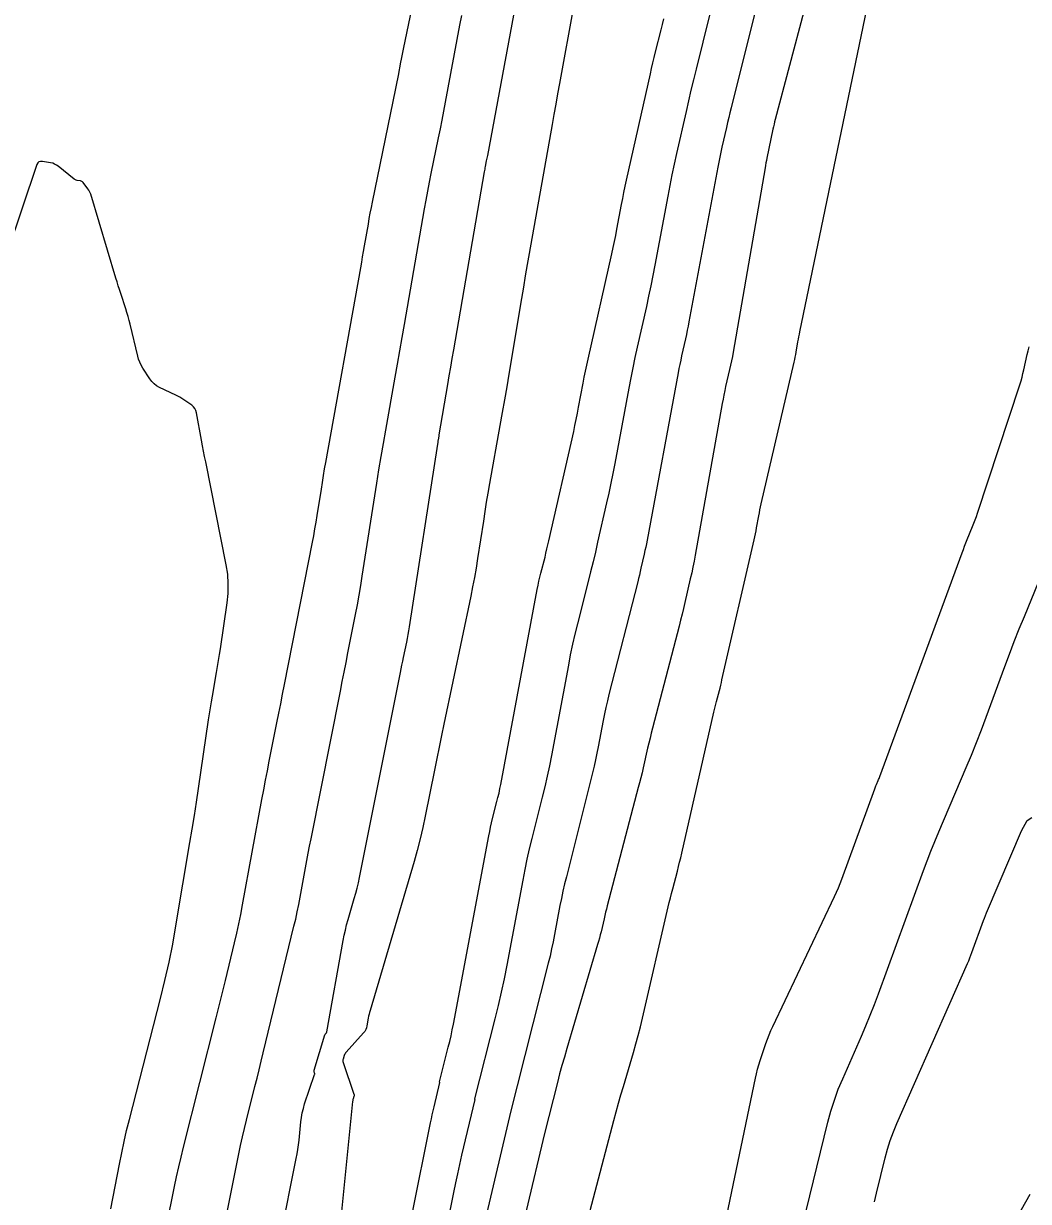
# Model space of a CAD drawing. Extents: x 658976 to 668726, y 639543 to 647196.
# Drawn here: x 662562.1 to 662650, y 643101.4 to 643204.4 of the extents above; entities that cross this region are included whole.
import ezdxf

# ---------------------------------------------------------------- set-up
doc = ezdxf.new("R2010")
doc.units = 0
doc.layers.add('Ex_Major Contours', color=7, linetype='Continuous')
doc.layers.add('Ex_Minor Contours', color=7, linetype='Continuous')

msp = doc.modelspace()

# ---------------------------------------------------------------- linework, layer by layer
at = {"layer": 'Ex_Major Contours'}
for points in [[(662583.21, 643091.37), (662585.96, 643105.13), (662586.03, 643105.53), (662586.1, 643105.92), (662586.15, 643106.32), (662586.2, 643106.72), (662586.36, 643108.32), (662586.41, 643108.72), (662586.48, 643109.12), (662586.58, 643109.5), (662586.69, 643109.89), (662587.56, 643112.47), (662587.57, 643112.5), (662587.57, 643112.53), (662587.57, 643112.56), (662587.56, 643112.59), (662587.52, 643112.72), (662587.51, 643112.75), (662587.51, 643112.78), (662587.51, 643112.81), (662587.52, 643112.84), (662588.47, 643115.94), (662588.48, 643115.96), (662588.49, 643115.99), (662588.5, 643116.01), (662588.52, 643116.03), (662588.59, 643116.11), (662588.61, 643116.13), (662588.62, 643116.15), (662588.63, 643116.18), (662588.64, 643116.2), (662590.05, 643124.17), (662590.14, 643124.64), (662590.25, 643125.1), (662590.36, 643125.56), (662590.49, 643126.02), (662591.03, 643127.85), (662591.16, 643128.31), (662591.28, 643128.77), (662591.39, 643129.23), (662591.48, 643129.69), (662595.06, 643147.61), (662595.13, 643147.94), (662595.19, 643148.27), (662595.26, 643148.6), (662595.33, 643148.93), (662595.61, 643150.26), (662595.68, 643150.59), (662595.74, 643150.93), (662595.8, 643151.26), (662595.85, 643151.6), (662598.32, 643167.57), (662598.33, 643167.64), (662598.35, 643167.71), (662598.36, 643167.78), (662598.37, 643167.85), (662598.42, 643168.12), (662598.43, 643168.19), (662598.44, 643168.26), (662598.45, 643168.32), (662598.46, 643168.39), (662599.21, 643172.81), (662599.33, 643173.56), (662599.46, 643174.32), (662599.59, 643175.08), (662599.72, 643175.84), (662602.41, 643191.39), (662602.44, 643191.51), (662602.46, 643191.63), (662602.48, 643191.75), (662602.51, 643191.87), (662602.6, 643192.35), (662602.63, 643192.47), (662602.65, 643192.59), (662602.68, 643192.71), (662602.7, 643192.83), (662605.85, 643209.84)], [(662622.07, 643205.09), (662620.9, 643200.36), (662620.67, 643199.44), (662620.45, 643198.52), (662620.23, 643197.6), (662620.03, 643196.68), (662619.2, 643192.99), (662618.99, 643192.06), (662618.8, 643191.14), (662618.61, 643190.21), (662618.43, 643189.28), (662617.3, 643183.22), (662617.13, 643182.32), (662616.95, 643181.42), (662616.76, 643180.52), (662616.56, 643179.63), (662615.75, 643176.06), (662615.56, 643175.16), (662615.37, 643174.26), (662615.19, 643173.37), (662615.02, 643172.47), (662613.8, 643165.9), (662613.63, 643165.03), (662613.46, 643164.16), (662613.28, 643163.3), (662613.08, 643162.44), (662612.3, 643159), (662612.11, 643158.14), (662611.9, 643157.28), (662611.69, 643156.42), (662611.48, 643155.57), (662610.54, 643151.88), (662610.31, 643150.98), (662610.11, 643150.08), (662609.91, 643149.17), (662609.74, 643148.26), (662608.26, 643140.36), (662608.08, 643139.45), (662607.89, 643138.54), (662607.68, 643137.63), (662607.46, 643136.72), (662606.55, 643133.11), (662606.33, 643132.2), (662606.12, 643131.29), (662605.93, 643130.38), (662605.75, 643129.47), (662604.35, 643122.02), (662604.12, 643120.84), (662603.87, 643119.66), (662603.6, 643118.49), (662603.31, 643117.32), (662601.55, 643110.33), (662601.55, 643110.33), (662601.55, 643110.32), (662601.55, 643110.32), (662601.55, 643110.31), (662601.56, 643110.29), (662601.56, 643110.28), (662601.56, 643110.28), (662600.41, 643105.42), (662600.22, 643104.6), (662600.04, 643103.79), (662599.87, 643102.98), (662599.7, 643102.16), (662597.96, 643093.48)], [(662630.21, 643099.23), (662632.42, 643108.29), (662632.68, 643109.27), (662632.99, 643110.22), (662633.33, 643111.17), (662633.72, 643112.1), (662635.36, 643115.81), (662635.75, 643116.73), (662636.13, 643117.65), (662636.5, 643118.58), (662636.85, 643119.52), (662640.77, 643130.29), (662641.09, 643131.14), (662641.42, 643131.99), (662641.76, 643132.84), (662642.11, 643133.68), (662644.52, 643139.31), (662644.97, 643140.4), (662645.42, 643141.49), (662645.84, 643142.59), (662646.26, 643143.7), (662647.89, 643148.13), (662648.3, 643149.23), (662648.72, 643150.33), (662649.15, 643151.43), (662649.6, 643152.52), (662653.59, 643162.31)]]:
    msp.add_lwpolyline(points, dxfattribs=at)
at = {"layer": 'Ex_Minor Contours'}
for points in [[(662634.07, 643219.62), (662627.83, 643195.98), (662627.77, 643195.77), (662627.72, 643195.55), (662627.67, 643195.34), (662627.62, 643195.12), (662627.1, 643192.58), (662627.05, 643192.38), (662627.01, 643192.17), (662626.98, 643191.96), (662626.94, 643191.75), (662624.14, 643175.62), (662624.08, 643175.24), (662624, 643174.87), (662623.92, 643174.49), (662623.84, 643174.12), (662623.49, 643172.63), (662623.41, 643172.26), (662623.33, 643171.88), (662623.26, 643171.51), (662623.19, 643171.13), (662620.83, 643157.88), (662620.73, 643157.36), (662620.63, 643156.84), (662620.52, 643156.32), (662620.4, 643155.8), (662619.93, 643153.74), (662619.81, 643153.22), (662619.68, 643152.71), (662619.55, 643152.19), (662619.42, 643151.68), (662617.1, 643142.74), (662616.99, 643142.31), (662616.88, 643141.87), (662616.77, 643141.44), (662616.67, 643141.01), (662616.28, 643139.28), (662616.18, 643138.84), (662616.07, 643138.41), (662615.97, 643137.98), (662615.85, 643137.55), (662613.14, 643127.21), (662613.07, 643126.93), (662612.99, 643126.65), (662612.93, 643126.37), (662612.86, 643126.09), (662612.6, 643124.95), (662612.53, 643124.67), (662612.46, 643124.39), (662612.38, 643124.11), (662612.3, 643123.83), (662609.6, 643114.73), (662609.39, 643113.99), (662609.18, 643113.26), (662608.98, 643112.52), (662608.79, 643111.78), (662607.67, 643107.32), (662607.67, 643107.32), (662604.46, 643093.77)], [(662574.62, 643099.2), (662575.32, 643102.66), (662575.5, 643103.52), (662575.69, 643104.38), (662575.89, 643105.24), (662576.1, 643106.1), (662578.96, 643117.42), (662579.17, 643118.24), (662579.37, 643119.06), (662579.57, 643119.88), (662579.77, 643120.7), (662580.57, 643123.99), (662580.76, 643124.81), (662580.94, 643125.63), (662581.11, 643126.46), (662581.27, 643127.29), (662582.96, 643136.51), (662583.12, 643137.35), (662583.28, 643138.19), (662583.44, 643139.03), (662583.6, 643139.87), (662584.27, 643143.22), (662584.43, 643144.05), (662584.6, 643144.89), (662584.76, 643145.73), (662584.93, 643146.56), (662587.37, 643159.01), (662587.48, 643159.58), (662587.59, 643160.17), (662587.69, 643160.75), (662587.78, 643161.33), (662588.15, 643163.66), (662588.24, 643164.24), (662588.34, 643164.83), (662588.44, 643165.41), (662588.54, 643165.99), (662591.59, 643183.01), (662591.68, 643183.49), (662591.76, 643183.97), (662591.85, 643184.44), (662591.93, 643184.92), (662592.26, 643186.83), (662592.34, 643187.31), (662592.43, 643187.79), (662592.53, 643188.27), (662592.62, 643188.74), (662594.67, 643198.67), (662594.73, 643198.96), (662594.79, 643199.25), (662594.84, 643199.53), (662594.89, 643199.82), (662595.11, 643200.97), (662595.16, 643201.25), (662595.22, 643201.54), (662595.27, 643201.82), (662595.33, 643202.11), (662597.54, 643212.78)], [(662626.73, 643208.13), (662623.96, 643196.99), (662623.86, 643196.56), (662623.76, 643196.13), (662623.66, 643195.7), (662623.56, 643195.26), (662623.17, 643193.54), (662623.08, 643193.11), (662622.98, 643192.67), (662622.9, 643192.24), (662622.81, 643191.81), (662620.28, 643178.28), (662620.21, 643177.91), (662620.14, 643177.54), (662620.06, 643177.16), (662619.98, 643176.79), (662619.64, 643175.3), (662619.56, 643174.93), (662619.48, 643174.56), (662619.41, 643174.19), (662619.33, 643173.81), (662616.62, 643159.19), (662616.56, 643158.88), (662616.5, 643158.57), (662616.43, 643158.27), (662616.37, 643157.96), (662616.09, 643156.75), (662616.02, 643156.44), (662615.95, 643156.14), (662615.87, 643155.84), (662615.8, 643155.53), (662613.29, 643145.69), (662613.15, 643145.13), (662613.02, 643144.56), (662612.9, 643143.99), (662612.78, 643143.42), (662612.36, 643141.13), (662612.24, 643140.56), (662612.12, 643139.99), (662611.99, 643139.42), (662611.86, 643138.85), (662609.57, 643129.75), (662609.41, 643129.13), (662609.27, 643128.5), (662609.14, 643127.87), (662609.01, 643127.24), (662608.54, 643124.71), (662608.41, 643124.08), (662608.28, 643123.45), (662608.14, 643122.82), (662607.99, 643122.2), (662604.61, 643108.83), (662604.61, 643108.83), (662604.61, 643108.82), (662604.61, 643108.82), (662604.61, 643108.82), (662604.61, 643108.8), (662604.61, 643108.8), (662602.59, 643100.26)], [(662611.49, 643100.01), (662613.72, 643108.45), (662613.92, 643109.2), (662614.13, 643109.95), (662614.34, 643110.69), (662614.56, 643111.43), (662615.44, 643114.4), (662615.65, 643115.15), (662615.85, 643115.89), (662616.05, 643116.64), (662616.23, 643117.4), (662618.47, 643127.13), (662618.56, 643127.52), (662618.66, 643127.91), (662618.76, 643128.3), (662618.86, 643128.69), (662619.27, 643130.25), (662619.37, 643130.64), (662619.47, 643131.03), (662619.56, 643131.42), (662619.65, 643131.81), (662622.46, 643144.14), (662622.52, 643144.38), (662622.58, 643144.62), (662622.63, 643144.85), (662622.7, 643145.09), (662622.94, 643146.03), (662623, 643146.26), (662623.06, 643146.5), (662623.12, 643146.73), (662623.17, 643146.97), (662625.99, 643159.22), (662626.05, 643159.48), (662626.1, 643159.74), (662626.15, 643160.01), (662626.2, 643160.27), (662626.39, 643161.32), (662626.44, 643161.58), (662626.49, 643161.84), (662626.54, 643162.1), (662626.6, 643162.36), (662629.48, 643174.76), (662629.53, 643174.98), (662629.58, 643175.2), (662629.62, 643175.42), (662629.66, 643175.64), (662629.81, 643176.53), (662629.85, 643176.75), (662629.9, 643176.97), (662629.94, 643177.19), (662629.98, 643177.41), (662636.31, 643207.89)], [(662610.22, 643206), (662608.96, 643199.11), (662608.8, 643198.21), (662608.64, 643197.32), (662608.48, 643196.42), (662608.32, 643195.53), (662606.33, 643184.26), (662606.15, 643183.28), (662605.98, 643182.29), (662605.81, 643181.31), (662605.65, 643180.32), (662604.54, 643173.71), (662604.35, 643172.58), (662604.15, 643171.46), (662603.96, 643170.34), (662603.76, 643169.22), (662602.86, 643164.13), (662602.71, 643163.31), (662602.57, 643162.5), (662602.44, 643161.68), (662602.31, 643160.86), (662601.8, 643157.57), (662601.67, 643156.75), (662601.53, 643155.93), (662601.37, 643155.12), (662601.21, 643154.3), (662598.86, 643143.1), (662598.65, 643142.1), (662598.44, 643141.09), (662598.24, 643140.09), (662598.04, 643139.08), (662597.23, 643135.06), (662597.02, 643134.05), (662596.79, 643133.06), (662596.53, 643132.06), (662596.25, 643131.08), (662592.41, 643118.06), (662592.36, 643117.89), (662592.32, 643117.73), (662592.28, 643117.56), (662592.25, 643117.39), (662592.13, 643116.71), (662592.09, 643116.54), (662592.03, 643116.39), (662591.94, 643116.24), (662591.84, 643116.11), (662590.31, 643114.41), (662590.26, 643114.35), (662590.22, 643114.28), (662590.18, 643114.21), (662590.16, 643114.13), (662590.06, 643113.82), (662590.04, 643113.74), (662590.04, 643113.66), (662590.04, 643113.59), (662590.06, 643113.51), (662591, 643110.76), (662591.01, 643110.71), (662591.02, 643110.65), (662591.01, 643110.6), (662591, 643110.55), (662590.93, 643110.33), (662590.91, 643110.28), (662590.9, 643110.23), (662590.89, 643110.17), (662590.88, 643110.12), (662589.78, 643099.04)], [(662578.42, 643093.04), (662580.94, 643105.53), (662581.09, 643106.27), (662581.26, 643107.01), (662581.43, 643107.74), (662581.61, 643108.48), (662582.35, 643111.41), (662582.53, 643112.15), (662582.72, 643112.88), (662582.9, 643113.62), (662583.08, 643114.35), (662585.76, 643125.43), (662585.91, 643126.06), (662586.05, 643126.69), (662586.18, 643127.33), (662586.3, 643127.97), (662586.77, 643130.53), (662586.89, 643131.17), (662587.01, 643131.81), (662587.13, 643132.44), (662587.26, 643133.08), (662589.82, 643145.99), (662589.98, 643146.83), (662590.15, 643147.66), (662590.31, 643148.5), (662590.48, 643149.34), (662591.14, 643152.69), (662591.3, 643153.53), (662591.45, 643154.37), (662591.59, 643155.21), (662591.73, 643156.05), (662593, 643164.17), (662593.19, 643165.33), (662593.38, 643166.49), (662593.57, 643167.65), (662593.78, 643168.8), (662594.61, 643173.43), (662594.81, 643174.58), (662595.02, 643175.74), (662595.22, 643176.9), (662595.42, 643178.05), (662597.17, 643188.15), (662597.31, 643188.93), (662597.45, 643189.71), (662597.6, 643190.49), (662597.76, 643191.26), (662598.4, 643194.37), (662598.56, 643195.14), (662598.71, 643195.92), (662598.86, 643196.7), (662599.01, 643197.48), (662600.26, 643204.22), (662600.42, 643205.05)], [(662594.5, 643092.27), (662597.7, 643108.23), (662597.77, 643108.58), (662597.85, 643108.94), (662597.92, 643109.29), (662598.01, 643109.64), (662598.51, 643111.76), (662598.51, 643111.76), (662598.51, 643111.77), (662598.49, 643111.81), (662598.49, 643111.82), (662598.49, 643111.82), (662598.49, 643111.83), (662598.49, 643111.84), (662599.25, 643114.85), (662599.38, 643115.35), (662599.49, 643115.86), (662599.6, 643116.37), (662599.7, 643116.88), (662602.79, 643133.34), (662602.87, 643133.71), (662602.95, 643134.09), (662603.03, 643134.47), (662603.12, 643134.84), (662603.5, 643136.33), (662603.59, 643136.7), (662603.68, 643137.08), (662603.75, 643137.46), (662603.83, 643137.83), (662607.02, 643154.88), (662607.09, 643155.24), (662607.17, 643155.6), (662607.25, 643155.95), (662607.34, 643156.3), (662607.7, 643157.71), (662607.78, 643158.06), (662607.87, 643158.42), (662607.95, 643158.77), (662608.04, 643159.12), (662610.21, 643168.7), (662610.32, 643169.22), (662610.43, 643169.75), (662610.54, 643170.28), (662610.64, 643170.81), (662611.03, 643172.92), (662611.13, 643173.45), (662611.24, 643173.97), (662611.35, 643174.5), (662611.47, 643175.02), (662613.54, 643184.23), (662613.66, 643184.77), (662613.77, 643185.3), (662613.88, 643185.84), (662613.98, 643186.38), (662614.39, 643188.53), (662614.49, 643189.07), (662614.6, 643189.6), (662614.71, 643190.14), (662614.83, 643190.67), (662616.91, 643199.95), (662617.02, 643200.43), (662617.13, 643200.92), (662617.25, 643201.4), (662617.37, 643201.88), (662617.85, 643203.81), (662617.96, 643204.29), (662618.08, 643204.77)], [(662569.74, 643100.72), (662570.5, 643104.64), (662570.7, 643105.62), (662570.91, 643106.6), (662571.13, 643107.57), (662571.38, 643108.54), (662574.09, 643119.11), (662574.48, 643120.69), (662574.84, 643122.28), (662575.16, 643123.87), (662575.44, 643125.47), (662576.67, 643132.75), (662576.86, 643133.93), (662577.05, 643135.1), (662577.23, 643136.28), (662577.41, 643137.46), (662578.29, 643143.48), (662578.37, 643144), (662578.45, 643144.52), (662578.54, 643145.04), (662578.63, 643145.56), (662578.99, 643147.62), (662579.08, 643148.14), (662579.17, 643148.66), (662579.25, 643149.18), (662579.33, 643149.7), (662579.92, 643153.7), (662580.01, 643154.53), (662580.02, 643155.37), (662579.97, 643156.21), (662579.84, 643157.04), (662578.04, 643166.04), (662577.95, 643166.51), (662577.86, 643166.98), (662577.77, 643167.45), (662577.68, 643167.92), (662577.24, 643170.33), (662577.19, 643170.52), (662577.1, 643170.7), (662576.98, 643170.85), (662576.82, 643170.98), (662576.14, 643171.46), (662575.97, 643171.58), (662575.79, 643171.69), (662575.61, 643171.79), (662575.43, 643171.88), (662573.99, 643172.55), (662573.75, 643172.69), (662573.53, 643172.86), (662573.34, 643173.05), (662573.17, 643173.28), (662572.55, 643174.24), (662572.4, 643174.48), (662572.28, 643174.74), (662572.18, 643175), (662572.11, 643175.27), (662571.44, 643178.06), (662571.35, 643178.4), (662571.26, 643178.74), (662571.16, 643179.08), (662571.06, 643179.42), (662570.62, 643180.76), (662570.51, 643181.1), (662570.4, 643181.43), (662570.3, 643181.77), (662570.19, 643182.11), (662567.99, 643189.43), (662567.94, 643189.56), (662567.89, 643189.68), (662567.82, 643189.8), (662567.74, 643189.92), (662567.32, 643190.46), (662567.27, 643190.52), (662567.22, 643190.56), (662567.16, 643190.59), (662567.09, 643190.6), (662566.8, 643190.64), (662566.73, 643190.66), (662566.66, 643190.68), (662566.6, 643190.71), (662566.54, 643190.75), (662565.14, 643191.88), (662564.99, 643191.99), (662564.83, 643192.07), (662564.67, 643192.14), (662564.49, 643192.18), (662563.77, 643192.31), (662563.6, 643192.31), (662563.46, 643192.27), (662563.36, 643192.17), (662563.29, 643192.02), (662558.12, 643176.77)], [(662623.04, 643097.5), (662626.1, 643112.14), (662626.18, 643112.53), (662626.28, 643112.92), (662626.39, 643113.3), (662626.51, 643113.68), (662627.01, 643115.19), (662627.15, 643115.57), (662627.29, 643115.94), (662627.44, 643116.31), (662627.61, 643116.67), (662633.01, 643128.03), (662633.18, 643128.4), (662633.35, 643128.78), (662633.5, 643129.16), (662633.64, 643129.54), (662636.52, 643137.45), (662636.56, 643137.54), (662636.59, 643137.63), (662636.63, 643137.72), (662636.67, 643137.81), (662636.82, 643138.17), (662636.86, 643138.26), (662636.9, 643138.35), (662636.93, 643138.44), (662636.97, 643138.53), (662644.16, 643158.08), (662644.27, 643158.37), (662644.38, 643158.66), (662644.49, 643158.95), (662644.61, 643159.24), (662645.08, 643160.39), (662645.19, 643160.67), (662645.3, 643160.96), (662645.41, 643161.25), (662645.51, 643161.55), (662649.2, 643172.78), (662649.31, 643173.11), (662649.4, 643173.43), (662649.48, 643173.76), (662649.56, 643174.09), (662649.85, 643175.42), (662649.93, 643175.75), (662650.01, 643176.08)], [(662636.49, 643101.33), (662636.68, 643102.1), (662637.43, 643105.18), (662637.64, 643105.94), (662637.87, 643106.7), (662638.15, 643107.44), (662638.45, 643108.17), (662644.64, 643122.18), (662644.74, 643122.42), (662644.84, 643122.66), (662644.93, 643122.9), (662645.02, 643123.14), (662646.04, 643125.93), (662646.12, 643126.15), (662646.2, 643126.37), (662646.29, 643126.59), (662646.38, 643126.81), (662649.35, 643133.76), (662649.84, 643134.67), (662650.24, 643134.94)], [(662650.08, 643101.98), (662648.94, 643099.97)]]:
    msp.add_lwpolyline(points, dxfattribs=at)

doc.saveas('drawing.dxf')
